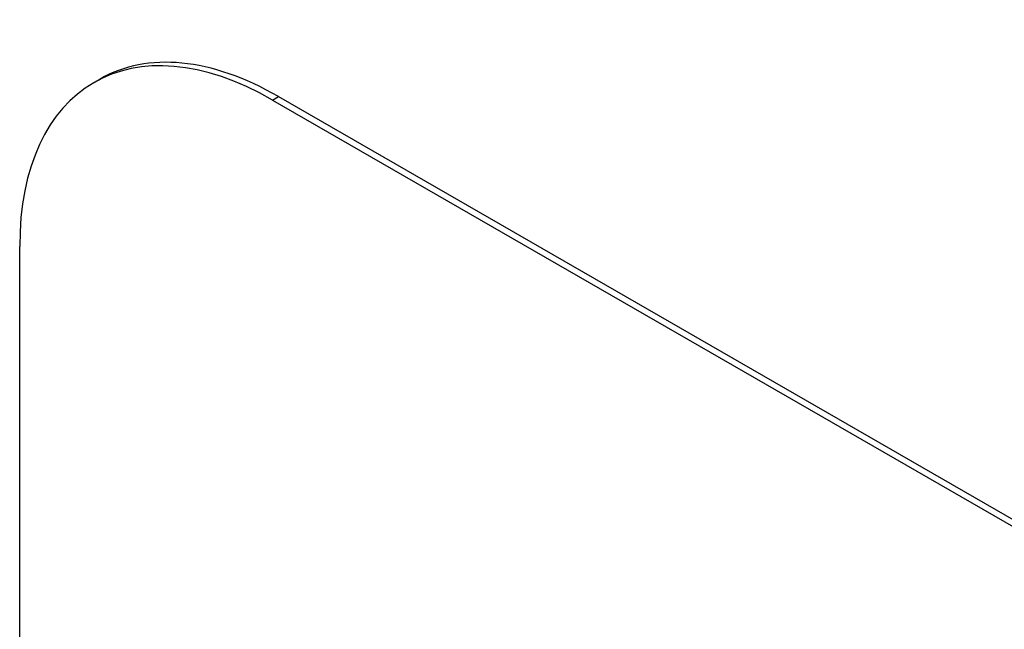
# Model space of a CAD drawing. Header units: inches. Extents: x 19 to 626, y 56 to 294.
# Tile 315 of 372: x 574.763 to 575.452, y 262.315 to 262.741. Entities that reach past the tile are written whole.
import ezdxf

# ---------------------------------------------------------------- set-up
doc = ezdxf.new("R2010")
doc.units = ezdxf.units.IN
doc.header["$MEASUREMENT"] = 0
doc.layers.add('Visible Edges(ANSI)', color=7, linetype='Continuous', lineweight=25)
doc.layers.add('Visible Tangent Edges(ANSI)', color=7, linetype='Continuous', lineweight=25)

msp = doc.modelspace()

# ---------------------------------------------------------------- linework, layer by layer
at = {"layer": 'Visible Edges(ANSI)'}
for p, q in [((574.81923, 262.69961), (574.81498, 262.69716)), ((574.94398, 262.68735), (577.0653, 261.46576)), ((574.93974, 262.6849), (577.06106, 261.46332)), ((574.76296, 261.35599), (574.76296, 262.58232))]:
    msp.add_line(p, q, dxfattribs=at)
for centre, end_param in [((574.93974, 262.48052), 7.070517), ((574.94398, 262.48296), 6.283185)]:
    msp.add_ellipse(centre, major_axis=(-0.12476, 0.21665), ratio=0.578093, start_param=5.499721, end_param=end_param, dxfattribs=at)
at = {"layer": 'Visible Tangent Edges(ANSI)'}
msp.add_line((574.93974, 262.6849), (574.94398, 262.68735), dxfattribs=at)

doc.saveas('drawing.dxf')
